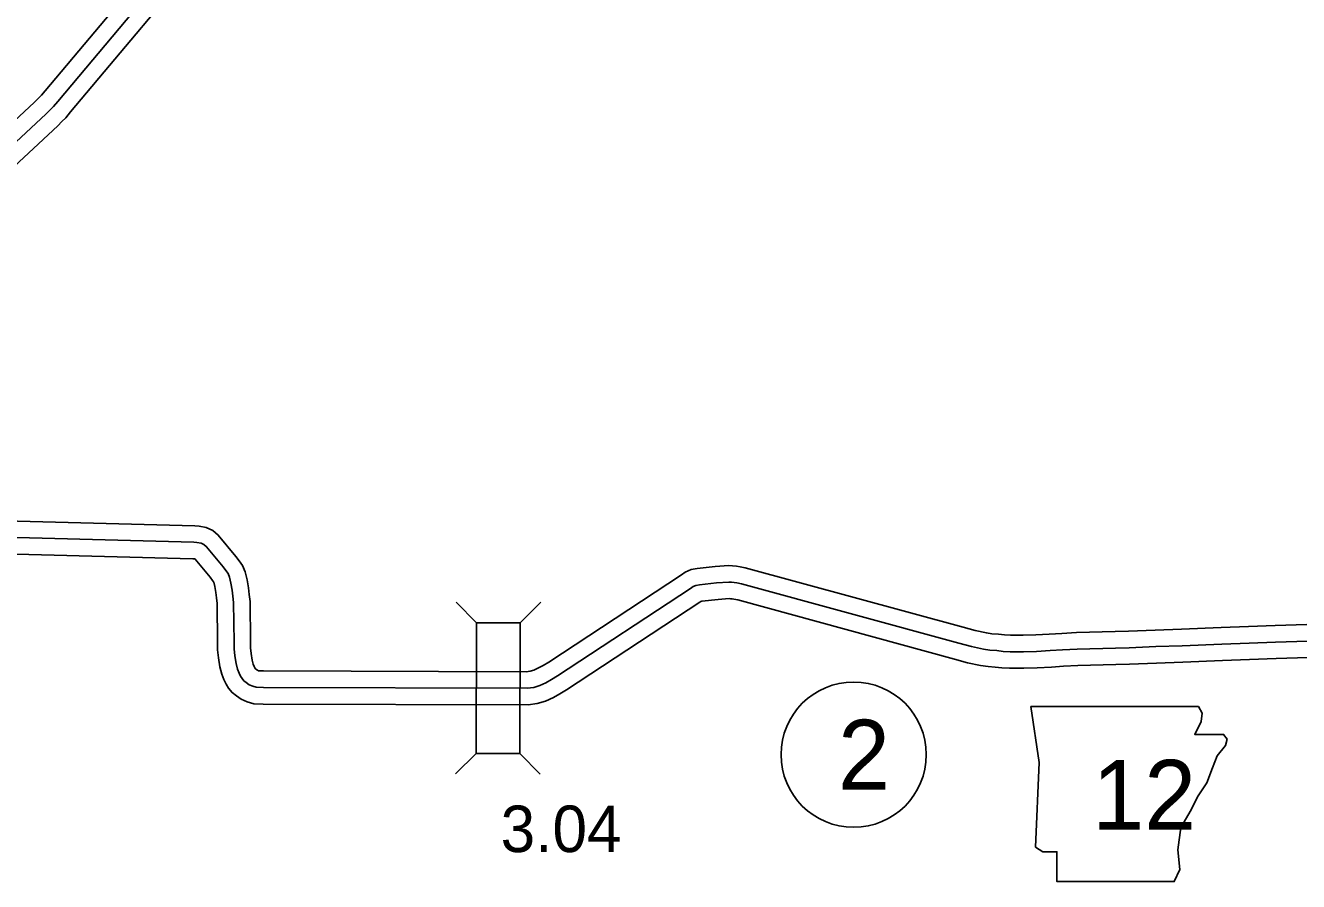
# Model space of a CAD drawing. Extents: x -83719 to 153526, y -11835 to 11446.
# Drawn here: x 5359.8 to 5745.3, y -236.1 to 23.2 of the extents above; entities that cross this region are included whole.
import ezdxf

# ---------------------------------------------------------------- set-up
doc = ezdxf.new("R2010")
doc.units = 0
for name, color, linetype in [('Level 10', 7, 'Continuous'), ('Level 20', 7, 'Continuous'), ('Level 21', 7, 'Continuous'), ('Level 27', 7, 'Continuous'), ('Level 58', 7, 'Continuous'), ('Level 59', 7, 'Continuous')]:
    doc.layers.add(name, color=color, linetype=linetype)

msp = doc.modelspace()

# ---------------------------------------------------------------- linework, layer by layer
at = {"layer": 'Level 10'}
for points in [[(5311.11, -54.94), (5316.8, -46.18), (5317.76, -44.73), (5318.98, -42.93), (5321.27, -39.43), (5322.63, -37.82), (5324.18, -36.01), (5327.16, -32.96), (5362.53, -0.06), (5363.65, 1.09), (5364.62, 2.05), (5365.76, 3.4), (5409.21, 55.19)], [(5319.49, -60.39), (5325.17, -51.65), (5326.07, -50.29), (5327.29, -48.48), (5329.3, -45.43), (5330.26, -44.29), (5331.57, -42.76), (5334.15, -40.12), (5369.55, -7.2), (5370.75, -5.95), (5371.97, -4.76), (5373.42, -3.03), (5416.9, 48.8)], [(5754.26, -158.07), (5738.23, -158.59), (5730.18, -158.89), (5721.94, -159.15), (5709.93, -159.69), (5701.92, -159.95), (5693.85, -160.28), (5689.8, -160.4), (5678.08, -160.67), (5673.6, -160.93), (5669.85, -161.14), (5665.75, -161.42), (5661.98, -161.49), (5658.09, -161.51), (5656.33, -161.4), (5654.43, -161.18), (5652.42, -161.02), (5650.8, -160.78), (5647.41, -160.08), (5643.77, -159.1), (5577.73, -141.05), (5576.19, -140.75), (5575.08, -140.53), (5573.87, -140.44), (5572.78, -140.39), (5568.62, -140.67), (5563.21, -141.31), (5561.42, -141.59), (5559.56, -142.37), (5558.42, -143.17), (5518.26, -169.6), (5516.6, -170.61), (5515.18, -171.4), (5513.75, -172.03), (5512.63, -172.39), (5511.43, -172.53), (5431.9, -172.32), (5430.41, -172.28), (5430.33, -172.26), (5430, -172.1), (5429.55, -171.8), (5429.51, -171.76), (5429.41, -171.64), (5429.25, -171.41), (5429.04, -170.95), (5428.75, -170.23), (5428.44, -169), (5428.13, -167.06), (5427.96, -165.35), (5427.95, -163.63), (5427.77, -151.23), (5427.54, -149.13), (5427.35, -147.09), (5426.88, -144.69), (5426.35, -142.28), (5425.48, -140.38), (5424.5, -138.94), (5423.49, -137.67), (5418.15, -131.18), (5416.5, -129.81), (5414.5, -128.86), (5412.39, -128.48), (5411.04, -128.34), (5338.03, -126.4)], [(5754.57, -168.06), (5738.58, -168.58), (5730.53, -168.88), (5722.33, -169.14), (5710.32, -169.68), (5702.29, -169.95), (5694.19, -170.28), (5690.05, -170.39), (5678.48, -170.67), (5674.17, -170.91), (5670.47, -171.12), (5666.19, -171.41), (5662.1, -171.49), (5657.8, -171.51), (5655.44, -171.36), (5653.47, -171.13), (5651.29, -170.97), (5649.04, -170.63), (5645.11, -169.82), (5641.16, -168.75), (5575.47, -150.79), (5574.28, -150.57), (5573.73, -150.46), (5573.28, -150.42), (5572.9, -150.41), (5569.54, -150.63), (5564.57, -151.22), (5564.3, -151.26), (5564.04, -151.44), (5523.6, -178.06), (5521.62, -179.26), (5519.64, -180.36), (5517.29, -181.41), (5514.75, -182.2), (5512.03, -182.53), (5431.75, -182.32), (5428.91, -182.24), (5426.86, -181.67), (5425.06, -180.83), (5423.63, -179.87), (5422.34, -178.84), (5421.3, -177.5), (5420.52, -176.34), (5419.87, -174.94), (5419.21, -173.32), (5418.64, -171.02), (5418.21, -168.36), (5417.96, -165.87), (5417.95, -163.72), (5417.78, -151.85), (5417.59, -150.14), (5417.44, -148.52), (5417.09, -146.72), (5416.81, -145.47), (5416.74, -145.3), (5416.45, -144.87), (5415.72, -143.95), (5411.16, -138.42), (5411, -138.39), (5410.41, -138.33), (5337.78, -136.39)]]:
    msp.add_lwpolyline(points, dxfattribs=at)
at = {"layer": 'Level 20'}
for p, q in [((5496.36, -157.69), (5490.16, -151.45)), ((5509.56, -157.73), (5515.8, -151.52)), ((5496.26, -197.29), (5490.02, -203.5)), ((5509.46, -197.33), (5515.66, -203.57))]:
    msp.add_line(p, q, dxfattribs=at)
msp.add_lwpolyline([(5496.36, -157.69), (5496.26, -197.29), (5509.46, -197.33), (5509.56, -157.73)], close=True, dxfattribs=at)
at = {"layer": 'Level 21'}
msp.add_lwpolyline([(5664.27, -183.07), (5666.81, -199.99), (5665.68, -225.65), (5667.94, -227.06), (5672.17, -227.06), (5672.17, -236.08), (5707.7, -236.08), (5709.39, -232.42), (5708.83, -226.49), (5709.67, -219.73), (5712.77, -214.37), (5714.75, -210.42), (5717.57, -206.19), (5719.26, -201.68), (5720.67, -198.02), (5723.21, -194.91), (5723.77, -192.94), (5722.64, -191.53), (5713.9, -191.53), (5715.87, -187.58), (5716.16, -185.05), (5714.99, -183.1)], close=True, dxfattribs=at)
at = {"layer": 'Level 27'}
msp.add_circle((5610.6, -197.66), 22, dxfattribs=at)
at = {"layer": 'Level 59'}
for points in [[(5315.3, -57.66), (5315.3, -57.66), (5320.98, -48.91), (5321.91, -47.51), (5323.14, -45.71), (5325.29, -42.43), (5326.45, -41.06), (5327.87, -39.39), (5330.66, -36.54), (5366.04, -3.63), (5367.2, -2.43), (5368.29, -1.36), (5369.59, 0.18), (5413.05, 52)], [(5754.41, -163.06), (5738.41, -163.59), (5730.35, -163.88), (5722.13, -164.15), (5710.12, -164.69), (5702.1, -164.95), (5694.02, -165.28), (5689.93, -165.39), (5678.28, -165.67), (5673.89, -165.92), (5670.16, -166.13), (5665.97, -166.41), (5662.04, -166.49), (5657.95, -166.51), (5655.88, -166.38), (5653.95, -166.16), (5651.86, -166), (5649.92, -165.7), (5646.26, -164.95), (5642.46, -163.93), (5576.6, -145.92), (5575.24, -145.66), (5574.4, -145.49), (5573.57, -145.43), (5572.84, -145.4), (5569.08, -145.65), (5563.89, -146.27), (5562.79, -146.44), (5562, -146.77), (5561.23, -147.31), (5520.93, -173.83), (5519.11, -174.94), (5517.41, -175.88), (5515.52, -176.72), (5513.69, -177.29), (5511.73, -177.53), (5431.82, -177.32), (5429.66, -177.26), (5428.59, -176.96), (5427.53, -176.47), (5426.59, -175.84), (5425.93, -175.3), (5425.36, -174.57), (5424.89, -173.87), (5424.45, -172.94), (5423.98, -171.78), (5423.54, -170.01), (5423.17, -167.71), (5422.96, -165.61), (5422.95, -163.68), (5422.77, -151.54), (5422.57, -149.64), (5422.39, -147.8), (5421.99, -145.7), (5421.58, -143.87), (5421.11, -142.84), (5420.47, -141.91), (5419.61, -140.81), (5414.59, -134.72), (5413.79, -134.06), (5412.96, -133.66), (5411.69, -133.43), (5410.72, -133.34), (5337.9, -131.4)]]:
    msp.add_lwpolyline(points, dxfattribs=at)

# ---------------------------------------------------------------- texts
at = {"layer": 'Level 21'}
msp.add_text('12', height=21.12, dxfattribs=at).set_placement((5682.9, -220.36))
at = {"layer": 'Level 27'}
msp.add_text('2', height=21.12, dxfattribs=at).set_placement((5605.88, -208.22))
at = {"layer": 'Level 58'}
msp.add_text('3.04', height=14.08, dxfattribs=at).set_placement((5503.67, -227.16))

doc.saveas('drawing.dxf')
